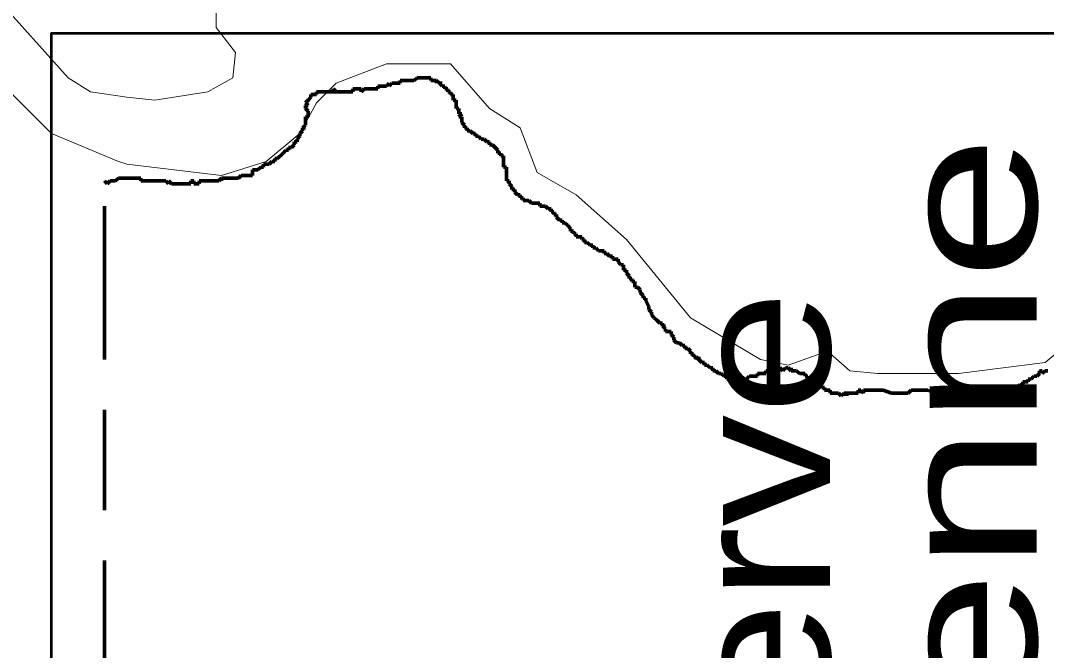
# Model space of a CAD drawing. Extents: x 240591 to 242335, y 5323482 to 5326937.
# Drawn here: x 241486.39 to 241523.15, y 5326627.67 to 5326650.25 of the extents above; entities that cross this region are included whole.
import ezdxf
from ezdxf.enums import TextEntityAlignment as Align

# ---------------------------------------------------------------- set-up
doc = ezdxf.new("R2010")
doc.units = 0
doc.header["$LTSCALE"] = 1.2
doc.linetypes.add('MEDIUM_DASHED', pattern=[4.5, 3, -1.5])
doc.layers.add('63', color=7, linetype='Continuous', lineweight=13)

msp = doc.modelspace()

# ---------------------------------------------------------------- linework, layer by layer
at = {"layer": '63'}
for points in [[(241450.9, 5326671), (241451.8, 5326670.1), (241453.3, 5326669.5), (241456.8, 5326668.9), (241462.5, 5326669.2), (241464.9, 5326668.6), (241467.7, 5326668.2), (241468.3, 5326667.8), (241469.2, 5326666.8), (241471.9, 5326660.2), (241473.4, 5326657.7), (241474.5, 5326656.8), (241476.2, 5326655.6), (241481.8, 5326653.2), (241484.6, 5326649.1), (241487.5, 5326646.2), (241489.9, 5326645.2), (241490.2, 5326645.1), (241493.6, 5326644.7)], [(241485.5, 5326651.1), (241488.1, 5326648.2), (241488.9, 5326647.7), (241490.2, 5326647.5), (241491.2, 5326647.4), (241493.1, 5326647.7), (241494, 5326648.2), (241494.1, 5326649.1), (241493.4, 5326650), (241493.4, 5326650.7)], [(241493.4, 5326650.7), (241493.4, 5326650), (241494.1, 5326649.1), (241494, 5326648.2), (241493.1, 5326647.7), (241491.2, 5326647.4), (241490.2, 5326647.5), (241488.9, 5326647.7), (241488.1, 5326648.2), (241485.5, 5326651.1)], [(241484.6, 5326649.1), (241487.5, 5326646.2), (241489.9, 5326645.2), (241490.2, 5326645.1), (241493.6, 5326644.7), (241495.2, 5326645.2), (241496.4, 5326646.2), (241497, 5326647.3), (241497.7, 5326648), (241499.5, 5326648.7), (241501.8, 5326648.7), (241503.2, 5326647.1), (241504.3, 5326646.4), (241504.9, 5326644.8), (241506.3, 5326644), (241508.1, 5326642.4), (241510.4, 5326639.6), (241512.9, 5326638.1), (241513.9, 5326637.9), (241515.3, 5326638.4), (241516.1, 5326637.7), (241517.1, 5326637.6), (241520, 5326637.6), (241523.1, 5326638), (241525.5, 5326640)], [(241525.5, 5326640), (241523.1, 5326638), (241520, 5326637.6), (241517.1, 5326637.6), (241516.1, 5326637.7), (241515.3, 5326638.4), (241513.9, 5326637.9), (241512.9, 5326638.1), (241510.4, 5326639.6), (241508.1, 5326642.4), (241506.3, 5326644), (241504.9, 5326644.8), (241504.3, 5326646.4), (241503.2, 5326647.1), (241501.8, 5326648.7), (241499.5, 5326648.7), (241497.7, 5326648), (241497, 5326647.3), (241496.4, 5326646.2), (241495.2, 5326645.2), (241493.6, 5326644.7)]]:
    msp.add_lwpolyline(points, dxfattribs=at)
at = {"layer": '63', "lineweight": 53}
msp.add_lwpolyline([(241563.7, 5326605.1), (241487.5, 5326605.1), (241487.5, 5326649.8), (241563.7, 5326649.8)], close=True, dxfattribs=at)
at = {"layer": '63', "linetype": 'MEDIUM_DASHED', "lineweight": 70}
for points in [[(241499, 5326647.8), (241499.1, 5326647.8), (241499.1, 5326647.8), (241499.2, 5326647.8), (241499.2, 5326647.8), (241499.2, 5326647.9), (241499.3, 5326647.9), (241499.3, 5326647.9), (241499.4, 5326647.9), (241499.4, 5326647.9), (241499.4, 5326647.9), (241499.4, 5326647.9), (241499.5, 5326647.9), (241499.5, 5326647.9), (241499.6, 5326648), (241499.6, 5326647.9), (241499.6, 5326647.9), (241499.7, 5326648), (241499.7, 5326648), (241499.7, 5326648), (241499.7, 5326648), (241499.8, 5326648), (241499.8, 5326648), (241499.8, 5326648), (241499.9, 5326648), (241499.9, 5326648), (241500, 5326648), (241500, 5326648), (241500, 5326648.1), (241500, 5326648.1), (241500.1, 5326648.1), (241500.1, 5326648.1), (241500.1, 5326648.1), (241500.2, 5326648.1), (241500.2, 5326648.1), (241500.2, 5326648.1), (241500.3, 5326648.1), (241500.3, 5326648.1), (241500.3, 5326648.1), (241500.4, 5326648.1), (241500.4, 5326648.1), (241500.4, 5326648.1), (241500.4, 5326648.1), (241500.5, 5326648.1), (241500.6, 5326648.2), (241500.6, 5326648.2), (241500.6, 5326648.2), (241500.6, 5326648.2), (241500.7, 5326648.2), (241500.7, 5326648.2), (241500.8, 5326648.2), (241500.8, 5326648.2), (241500.9, 5326648.2), (241500.9, 5326648.2), (241500.9, 5326648.2), (241501, 5326648.2), (241501, 5326648.2), (241501.1, 5326648.2), (241501.1, 5326648.2), (241501.1, 5326648.2), (241501.1, 5326648.1), (241501.2, 5326648.1), (241501.2, 5326648.1), (241501.2, 5326648.1), (241501.3, 5326648.1), (241501.3, 5326648.1), (241501.3, 5326648), (241501.3, 5326648.1), (241501.4, 5326648), (241501.4, 5326648), (241501.4, 5326648), (241501.5, 5326648), (241501.4, 5326648), (241501.4, 5326648), (241501.5, 5326647.9), (241501.5, 5326647.9), (241501.6, 5326647.9), (241501.6, 5326647.8), (241501.7, 5326647.8), (241501.7, 5326647.7), (241501.8, 5326647.7), (241501.8, 5326647.6), (241501.8, 5326647.6), (241501.8, 5326647.6), (241501.9, 5326647.6), (241501.9, 5326647.6), (241501.9, 5326647.5), (241501.9, 5326647.4), (241501.9, 5326647.4), (241502, 5326647.4), (241502, 5326647.3), (241502, 5326647.3), (241502, 5326647.2)], [(241496.7, 5326647), (241496.7, 5326647), (241496.6, 5326647.1), (241496.6, 5326647.1), (241496.6, 5326647.1), (241496.6, 5326647.1), (241496.6, 5326647.2), (241496.7, 5326647.2), (241496.6, 5326647.2), (241496.7, 5326647.2), (241496.6, 5326647.3), (241496.6, 5326647.3), (241496.6, 5326647.3), (241496.7, 5326647.4), (241496.7, 5326647.4), (241496.7, 5326647.4), (241496.7, 5326647.4), (241496.7, 5326647.4), (241496.8, 5326647.5), (241496.8, 5326647.5), (241496.8, 5326647.5), (241496.8, 5326647.6), (241496.8, 5326647.6), (241496.9, 5326647.6), (241496.9, 5326647.6), (241496.9, 5326647.6), (241496.9, 5326647.6), (241497, 5326647.6), (241497, 5326647.7), (241497, 5326647.6), (241497, 5326647.7), (241497, 5326647.7), (241497, 5326647.7), (241497.1, 5326647.7), (241497.1, 5326647.7), (241497.1, 5326647.7), (241497.2, 5326647.7), (241497.2, 5326647.7), (241497.2, 5326647.7), (241497.2, 5326647.7), (241497.2, 5326647.7), (241497.3, 5326647.7), (241497.3, 5326647.7), (241497.4, 5326647.7), (241497.4, 5326647.7), (241497.4, 5326647.7), (241497.4, 5326647.7), (241497.4, 5326647.7), (241497.5, 5326647.7), (241497.5, 5326647.7), (241497.5, 5326647.7), (241497.6, 5326647.7), (241497.6, 5326647.8), (241497.6, 5326647.8), (241497.7, 5326647.7), (241497.6, 5326647.7), (241497.6, 5326647.7), (241497.6, 5326647.7), (241497.6, 5326647.7), (241497.7, 5326647.7), (241497.8, 5326647.7), (241497.8, 5326647.7), (241497.8, 5326647.7), (241497.8, 5326647.7), (241497.9, 5326647.7), (241497.9, 5326647.7), (241497.9, 5326647.7), (241498, 5326647.7), (241498, 5326647.7), (241498, 5326647.7), (241498, 5326647.7), (241498.1, 5326647.7), (241498.1, 5326647.7), (241498.1, 5326647.7), (241498.2, 5326647.7), (241498.2, 5326647.7), (241498.2, 5326647.7), (241498.3, 5326647.7), (241498.3, 5326647.8), (241498.3, 5326647.8), (241498.4, 5326647.8), (241498.4, 5326647.8), (241498.4, 5326647.8), (241498.5, 5326647.8), (241498.5, 5326647.8), (241498.6, 5326647.8), (241498.6, 5326647.8), (241498.6, 5326647.7), (241498.7, 5326647.8), (241498.7, 5326647.8), (241498.8, 5326647.8), (241498.8, 5326647.8), (241498.9, 5326647.8), (241498.9, 5326647.8), (241499, 5326647.8), (241499, 5326647.8), (241499, 5326647.8)], [(241502, 5326647.2), (241502, 5326647.2), (241502, 5326647.2), (241502, 5326647.2), (241502, 5326647.2), (241502, 5326647.1), (241502, 5326647.1), (241502.1, 5326647.1), (241502.1, 5326647.1), (241502.1, 5326647.1), (241502.1, 5326647.1), (241502.1, 5326647), (241502.1, 5326647), (241502.1, 5326646.9), (241502.1, 5326646.9), (241502.1, 5326646.9), (241502.1, 5326646.9), (241502.2, 5326646.9), (241502.1, 5326646.8), (241502.1, 5326646.8), (241502.2, 5326646.8), (241502.1, 5326646.8), (241502.2, 5326646.8), (241502.2, 5326646.8), (241502.2, 5326646.7), (241502.2, 5326646.7), (241502.2, 5326646.7), (241502.2, 5326646.6), (241502.2, 5326646.6), (241502.2, 5326646.6), (241502.2, 5326646.6), (241502.2, 5326646.6), (241502.3, 5326646.5), (241502.3, 5326646.5), (241502.3, 5326646.4), (241502.4, 5326646.4), (241502.4, 5326646.4), (241502.4, 5326646.4), (241502.4, 5326646.4), (241502.4, 5326646.3), (241502.4, 5326646.3), (241502.5, 5326646.3), (241502.5, 5326646.3), (241502.5, 5326646.3), (241502.5, 5326646.3), (241502.6, 5326646.2), (241502.6, 5326646.2), (241502.7, 5326646.2), (241502.7, 5326646.2), (241502.7, 5326646.1)], [(241494.4, 5326644.7), (241494.4, 5326644.7), (241494.5, 5326644.7), (241494.5, 5326644.7), (241494.5, 5326644.7), (241494.6, 5326644.7), (241494.6, 5326644.7), (241494.6, 5326644.7), (241494.7, 5326644.7), (241494.7, 5326644.7), (241494.7, 5326644.8), (241494.7, 5326644.8), (241494.7, 5326644.9), (241494.8, 5326644.9), (241494.8, 5326644.9), (241494.9, 5326644.9), (241495, 5326645), (241495.1, 5326645), (241495.1, 5326645.1), (241495.2, 5326645.1), (241495.2, 5326645.1), (241495.3, 5326645.1), (241495.4, 5326645.2), (241495.5, 5326645.2), (241495.5, 5326645.2), (241495.5, 5326645.3), (241495.6, 5326645.3), (241495.6, 5326645.3), (241495.6, 5326645.3), (241495.8, 5326645.5), (241495.8, 5326645.5), (241495.9, 5326645.6), (241496, 5326645.6), (241496, 5326645.7), (241496, 5326645.7), (241496.1, 5326645.7), (241496.2, 5326645.8), (241496.2, 5326645.9), (241496.3, 5326645.9), (241496.3, 5326646), (241496.3, 5326646), (241496.4, 5326646.1), (241496.4, 5326646.1), (241496.4, 5326646.1), (241496.4, 5326646.2), (241496.4, 5326646.2), (241496.4, 5326646.2), (241496.5, 5326646.3), (241496.5, 5326646.3), (241496.5, 5326646.3), (241496.5, 5326646.4), (241496.5, 5326646.4), (241496.6, 5326646.4), (241496.5, 5326646.4), (241496.6, 5326646.5), (241496.6, 5326646.5), (241496.6, 5326646.6), (241496.6, 5326646.6), (241496.6, 5326646.6), (241496.6, 5326646.7), (241496.6, 5326646.7), (241496.6, 5326646.8), (241496.6, 5326646.8), (241496.6, 5326646.7), (241496.6, 5326646.8), (241496.7, 5326646.8), (241496.6, 5326646.8), (241496.7, 5326646.8), (241496.7, 5326646.8), (241496.7, 5326646.8), (241496.7, 5326646.9), (241496.7, 5326646.9), (241496.7, 5326646.9), (241496.7, 5326646.9), (241496.7, 5326646.9), (241496.7, 5326647), (241496.7, 5326647), (241496.7, 5326647)], [(241502.7, 5326646.1), (241502.7, 5326646.1), (241502.8, 5326646.1), (241502.8, 5326646.1), (241502.9, 5326646), (241502.9, 5326646), (241503, 5326646), (241503, 5326646), (241503, 5326646), (241503.1, 5326645.9), (241503.1, 5326645.9), (241503.1, 5326645.9), (241503.1, 5326645.9), (241503.1, 5326645.9), (241503.2, 5326645.9), (241503.2, 5326645.9), (241503.2, 5326645.8), (241503.3, 5326645.8), (241503.4, 5326645.7), (241503.4, 5326645.7), (241503.4, 5326645.7), (241503.5, 5326645.6), (241503.5, 5326645.6), (241503.5, 5326645.6), (241503.5, 5326645.5), (241503.6, 5326645.5), (241503.6, 5326645.5), (241503.6, 5326645.5), (241503.6, 5326645.4), (241503.6, 5326645.4), (241503.7, 5326645.4), (241503.7, 5326645.3), (241503.7, 5326645.3), (241503.7, 5326645.2), (241503.7, 5326645.2), (241503.7, 5326645.1), (241503.7, 5326645.1), (241503.7, 5326645), (241503.8, 5326645), (241503.8, 5326644.9), (241503.8, 5326644.9), (241503.8, 5326644.9), (241503.8, 5326644.8), (241503.8, 5326644.8), (241503.8, 5326644.8), (241503.8, 5326644.7), (241503.8, 5326644.7), (241503.8, 5326644.7), (241503.8, 5326644.6), (241503.8, 5326644.5), (241503.9, 5326644.5), (241503.9, 5326644.5), (241503.9, 5326644.5)], [(241489.4, 5326644.5), (241489.5, 5326644.4), (241489.6, 5326644.5), (241489.7, 5326644.5), (241489.8, 5326644.5), (241489.8, 5326644.5), (241489.9, 5326644.6), (241489.9, 5326644.6), (241490, 5326644.6), (241490.1, 5326644.6), (241490.1, 5326644.6), (241490.1, 5326644.6), (241490.2, 5326644.6), (241490.2, 5326644.6), (241490.2, 5326644.6), (241490.3, 5326644.6), (241490.4, 5326644.6), (241490.4, 5326644.6), (241490.4, 5326644.6), (241490.5, 5326644.6), (241490.5, 5326644.6), (241490.5, 5326644.6), (241490.6, 5326644.6), (241490.6, 5326644.6), (241490.6, 5326644.6), (241490.7, 5326644.6), (241490.7, 5326644.5), (241490.8, 5326644.5), (241490.8, 5326644.5), (241490.8, 5326644.5), (241490.9, 5326644.5), (241490.9, 5326644.5), (241491, 5326644.5), (241491, 5326644.5), (241491.1, 5326644.5), (241491.1, 5326644.5), (241491.2, 5326644.5), (241491.2, 5326644.5), (241491.3, 5326644.5), (241491.3, 5326644.5), (241491.3, 5326644.5), (241491.4, 5326644.5), (241491.5, 5326644.5), (241491.5, 5326644.5), (241491.6, 5326644.5), (241491.7, 5326644.4), (241491.7, 5326644.5), (241491.8, 5326644.4), (241491.8, 5326644.4), (241491.8, 5326644.4), (241491.9, 5326644.4), (241492, 5326644.4), (241492, 5326644.4), (241492.1, 5326644.4), (241492.1, 5326644.4), (241492.1, 5326644.4), (241492.2, 5326644.4), (241492.2, 5326644.4), (241492.3, 5326644.4), (241492.4, 5326644.4), (241492.5, 5326644.4), (241492.5, 5326644.5), (241492.6, 5326644.5), (241492.6, 5326644.4), (241492.7, 5326644.4), (241492.7, 5326644.4), (241492.8, 5326644.4), (241492.8, 5326644.5), (241492.9, 5326644.5), (241493, 5326644.5), (241493.1, 5326644.5), (241493.2, 5326644.5), (241493.3, 5326644.5), (241493.3, 5326644.5), (241493.4, 5326644.5), (241493.4, 5326644.5), (241493.5, 5326644.5), (241493.6, 5326644.6), (241493.6, 5326644.6), (241493.6, 5326644.5), (241493.6, 5326644.6), (241493.7, 5326644.6), (241493.7, 5326644.6), (241493.7, 5326644.6), (241493.8, 5326644.6), (241493.8, 5326644.6), (241493.8, 5326644.6), (241493.9, 5326644.6), (241494, 5326644.6), (241494, 5326644.6), (241494.1, 5326644.6), (241494.1, 5326644.6), (241494.2, 5326644.6), (241494.3, 5326644.7), (241494.4, 5326644.7), (241494.4, 5326644.7)], [(241489.4, 5326607), (241489.4, 5326613.5), (241489.4, 5326621.9), (241489.4, 5326638.3), (241489.4, 5326640), (241489.4, 5326644.5)], [(241503.9, 5326644.5), (241503.9, 5326644.4), (241503.9, 5326644.4), (241503.9, 5326644.4), (241504, 5326644.3), (241504, 5326644.3), (241504, 5326644.3), (241504, 5326644.3), (241504, 5326644.2), (241504.1, 5326644.2), (241504.1, 5326644.2), (241504.1, 5326644.2), (241504.1, 5326644.1), (241504.1, 5326644.1), (241504.2, 5326644), (241504.2, 5326644), (241504.3, 5326644), (241504.3, 5326644), (241504.3, 5326644), (241504.3, 5326643.9), (241504.3, 5326643.9), (241504.3, 5326643.9), (241504.4, 5326643.9), (241504.4, 5326643.9), (241504.4, 5326643.9), (241504.4, 5326643.9), (241504.4, 5326643.8), (241504.5, 5326643.8), (241504.5, 5326643.8), (241504.5, 5326643.8), (241504.5, 5326643.8), (241504.5, 5326643.8), (241504.6, 5326643.8), (241504.6, 5326643.8), (241504.6, 5326643.8), (241504.7, 5326643.7)], [(241504.7, 5326643.7), (241504.7, 5326643.7), (241504.7, 5326643.7), (241504.7, 5326643.7), (241504.8, 5326643.7), (241504.8, 5326643.7), (241504.8, 5326643.7), (241504.9, 5326643.7), (241504.8, 5326643.7), (241504.9, 5326643.7), (241504.9, 5326643.7), (241505, 5326643.7), (241505, 5326643.7), (241505, 5326643.7), (241505, 5326643.6), (241505.1, 5326643.6), (241505.1, 5326643.6), (241505.2, 5326643.6), (241505.3, 5326643.5), (241505.3, 5326643.5), (241505.3, 5326643.5), (241505.4, 5326643.5), (241505.4, 5326643.4), (241505.4, 5326643.4), (241505.4, 5326643.4), (241505.5, 5326643.4), (241505.5, 5326643.3), (241505.5, 5326643.3), (241505.6, 5326643.3), (241505.6, 5326643.2), (241505.6, 5326643.2), (241505.7, 5326643.1), (241505.7, 5326643.1), (241505.7, 5326643.1), (241505.8, 5326643.1), (241505.8, 5326643), (241505.9, 5326643), (241505.9, 5326643), (241506, 5326642.9), (241506, 5326642.9), (241506.1, 5326642.8), (241506.1, 5326642.8), (241506.1, 5326642.8), (241506.1, 5326642.7), (241506.2, 5326642.7), (241506.2, 5326642.7), (241506.2, 5326642.7), (241506.2, 5326642.6), (241506.3, 5326642.6), (241506.3, 5326642.5), (241506.3, 5326642.5), (241506.4, 5326642.5), (241506.4, 5326642.5), (241506.5, 5326642.5), (241506.5, 5326642.5), (241506.5, 5326642.4), (241506.5, 5326642.4), (241506.6, 5326642.4), (241506.6, 5326642.4), (241506.6, 5326642.4), (241506.6, 5326642.3), (241506.7, 5326642.3), (241506.7, 5326642.3), (241506.7, 5326642.3), (241506.7, 5326642.3), (241506.7, 5326642.3), (241506.8, 5326642.2), (241506.8, 5326642.2), (241506.9, 5326642.2), (241506.9, 5326642.2), (241506.9, 5326642.1), (241507, 5326642.1), (241507, 5326642.1), (241507.1, 5326642), (241507.1, 5326642), (241507.1, 5326642), (241507.2, 5326642), (241507.2, 5326642), (241507.2, 5326642), (241507.3, 5326642), (241507.3, 5326641.9), (241507.4, 5326641.9), (241507.4, 5326641.9), (241507.4, 5326641.9), (241507.5, 5326641.8), (241507.5, 5326641.8), (241507.6, 5326641.8), (241507.6, 5326641.8), (241507.6, 5326641.8), (241507.6, 5326641.7), (241507.7, 5326641.7), (241507.7, 5326641.7), (241507.8, 5326641.7), (241507.8, 5326641.6), (241507.8, 5326641.6), (241507.9, 5326641.5)], [(241507.9, 5326641.5), (241507.9, 5326641.5), (241507.9, 5326641.5), (241508, 5326641.5), (241508, 5326641.4), (241508, 5326641.4), (241508, 5326641.4), (241508, 5326641.3), (241508.1, 5326641.3), (241508.1, 5326641.3), (241508.1, 5326641.3), (241508.1, 5326641.2), (241508.1, 5326641.2), (241508.2, 5326641.1), (241508.2, 5326641.1), (241508.2, 5326641.1), (241508.2, 5326641.1), (241508.2, 5326641.1), (241508.2, 5326641), (241508.3, 5326641), (241508.3, 5326641), (241508.3, 5326641), (241508.3, 5326640.9), (241508.4, 5326640.9), (241508.4, 5326640.9), (241508.4, 5326640.9), (241508.4, 5326640.8), (241508.4, 5326640.8), (241508.4, 5326640.7), (241508.5, 5326640.7), (241508.5, 5326640.7), (241508.5, 5326640.7), (241508.5, 5326640.7), (241508.6, 5326640.6), (241508.6, 5326640.5), (241508.7, 5326640.4), (241508.7, 5326640.4), (241508.7, 5326640.3), (241508.8, 5326640.3), (241508.8, 5326640.2), (241508.8, 5326640.2), (241508.8, 5326640.2), (241508.9, 5326640), (241508.9, 5326640), (241508.9, 5326639.9), (241508.9, 5326639.9), (241508.9, 5326639.9), (241509, 5326639.8), (241509, 5326639.8), (241509, 5326639.7), (241509, 5326639.7), (241509.1, 5326639.6), (241509.1, 5326639.6), (241509.2, 5326639.5), (241509.2, 5326639.5), (241509.3, 5326639.4), (241509.3, 5326639.4), (241509.4, 5326639.4), (241509.4, 5326639.3), (241509.5, 5326639.3), (241509.4, 5326639.3), (241509.5, 5326639.2), (241509.5, 5326639.2), (241509.5, 5326639.1), (241509.6, 5326639.1), (241509.6, 5326639.1), (241509.7, 5326639.1), (241509.7, 5326639), (241509.8, 5326638.9), (241509.8, 5326638.9), (241509.8, 5326638.8), (241509.9, 5326638.7), (241509.9, 5326638.7), (241510, 5326638.7), (241510, 5326638.7), (241510.1, 5326638.6), (241510.1, 5326638.6), (241510.1, 5326638.6), (241510.2, 5326638.6), (241510.2, 5326638.6), (241510.2, 5326638.5), (241510.2, 5326638.5), (241510.3, 5326638.5), (241510.4, 5326638.4), (241510.4, 5326638.3), (241510.5, 5326638.3), (241510.5, 5326638.3), (241510.5, 5326638.2), (241510.5, 5326638.2), (241510.6, 5326638.2), (241510.6, 5326638.2), (241510.6, 5326638.1), (241510.6, 5326638.1), (241510.7, 5326638.2), (241510.7, 5326638.1), (241510.7, 5326638.1)], [(241510.7, 5326638.1), (241510.7, 5326638.1), (241510.8, 5326638), (241510.8, 5326638), (241510.8, 5326638), (241510.9, 5326638), (241510.9, 5326637.9), (241510.9, 5326637.9), (241511, 5326637.9), (241511, 5326637.9), (241511, 5326637.9), (241511, 5326637.9), (241511, 5326637.9), (241511.1, 5326637.8), (241511.1, 5326637.8), (241511.1, 5326637.8), (241511.1, 5326637.8), (241511.1, 5326637.8), (241511.2, 5326637.8), (241511.2, 5326637.8), (241511.2, 5326637.8), (241511.2, 5326637.7), (241511.3, 5326637.7), (241511.3, 5326637.7), (241511.4, 5326637.6), (241511.4, 5326637.6), (241511.4, 5326637.6), (241511.5, 5326637.6), (241511.5, 5326637.6), (241511.6, 5326637.5), (241511.7, 5326637.5), (241511.7, 5326637.5), (241511.7, 5326637.5), (241511.7, 5326637.4), (241511.7, 5326637.4), (241511.8, 5326637.4), (241511.8, 5326637.4), (241511.9, 5326637.4), (241511.9, 5326637.4), (241511.9, 5326637.4), (241511.9, 5326637.4), (241512.1, 5326637.4), (241512.2, 5326637.4), (241512.2, 5326637.4), (241512.3, 5326637.4), (241512.4, 5326637.4), (241512.5, 5326637.5), (241512.5, 5326637.5), (241512.6, 5326637.5), (241512.6, 5326637.5), (241512.6, 5326637.5), (241512.6, 5326637.5), (241512.7, 5326637.5), (241512.7, 5326637.5), (241512.8, 5326637.5), (241512.8, 5326637.6), (241512.8, 5326637.6), (241512.8, 5326637.6), (241512.9, 5326637.6), (241512.9, 5326637.6), (241512.9, 5326637.6), (241512.9, 5326637.6), (241512.9, 5326637.6), (241513, 5326637.6), (241513, 5326637.6), (241513, 5326637.6), (241513, 5326637.6), (241513, 5326637.6), (241513.1, 5326637.6), (241513.1, 5326637.6), (241513.1, 5326637.6), (241513.1, 5326637.7), (241513.2, 5326637.7), (241513.2, 5326637.7), (241513.2, 5326637.7), (241513.3, 5326637.7), (241513.3, 5326637.7), (241513.4, 5326637.7), (241513.4, 5326637.7), (241513.4, 5326637.7), (241513.5, 5326637.7), (241513.5, 5326637.7), (241513.5, 5326637.7), (241513.6, 5326637.7), (241513.6, 5326637.8), (241513.7, 5326637.7), (241513.8, 5326637.8), (241513.8, 5326637.8), (241513.8, 5326637.8), (241513.9, 5326637.8), (241513.9, 5326637.8), (241514, 5326637.7), (241514, 5326637.8), (241514, 5326637.7)], [(241514, 5326637.7), (241514.1, 5326637.7), (241514.1, 5326637.7), (241514.1, 5326637.7), (241514.1, 5326637.7), (241514.2, 5326637.7), (241514.2, 5326637.7), (241514.2, 5326637.7), (241514.3, 5326637.6), (241514.3, 5326637.6), (241514.4, 5326637.6), (241514.4, 5326637.6), (241514.4, 5326637.6), (241514.4, 5326637.6), (241514.5, 5326637.6), (241514.5, 5326637.5), (241514.5, 5326637.5), (241514.6, 5326637.5), (241514.6, 5326637.5), (241514.6, 5326637.4), (241514.7, 5326637.4), (241514.7, 5326637.4), (241514.7, 5326637.4), (241514.8, 5326637.4), (241514.8, 5326637.4), (241514.8, 5326637.3), (241514.9, 5326637.3), (241514.9, 5326637.3), (241514.9, 5326637.3), (241515, 5326637.2), (241515, 5326637.2), (241515, 5326637.2), (241515, 5326637.2), (241515.1, 5326637.1), (241515.1, 5326637.1), (241515.2, 5326637.1), (241515.1, 5326637.1), (241515.1, 5326637.1), (241515.2, 5326637.1), (241515.2, 5326637), (241515.2, 5326637), (241515.2, 5326637), (241515.3, 5326637), (241515.3, 5326637), (241515.4, 5326637), (241515.3, 5326637), (241515.4, 5326637), (241515.4, 5326636.9), (241515.5, 5326636.9), (241515.5, 5326636.9), (241515.5, 5326636.9), (241515.6, 5326636.9), (241515.6, 5326636.9)], [(241518, 5326636.9), (241518.1, 5326636.9), (241518.2, 5326636.9), (241518.3, 5326637), (241518.5, 5326637), (241518.7, 5326637), (241518.9, 5326637), (241519.1, 5326636.9), (241519.2, 5326636.9), (241519.2, 5326636.9), (241519.2, 5326636.9), (241519.2, 5326636.9), (241519.3, 5326636.9), (241519.3, 5326636.9), (241519.4, 5326636.9), (241519.5, 5326636.9), (241519.6, 5326636.8), (241519.6, 5326636.8), (241519.7, 5326636.8), (241519.8, 5326636.8), (241519.8, 5326636.8), (241519.9, 5326636.8), (241520, 5326636.8), (241520.1, 5326636.8), (241520.2, 5326636.8), (241520.4, 5326636.8), (241520.5, 5326636.8), (241520.6, 5326636.8), (241520.8, 5326636.8), (241520.8, 5326636.8), (241520.8, 5326636.8), (241520.9, 5326636.8), (241520.9, 5326636.8), (241521, 5326636.8), (241521.1, 5326636.8), (241521.1, 5326636.8), (241521.1, 5326636.8), (241521.2, 5326636.9), (241521.3, 5326636.9), (241521.4, 5326636.9), (241521.5, 5326637), (241521.6, 5326637), (241521.7, 5326637), (241521.8, 5326637), (241521.8, 5326637.1), (241521.9, 5326637.1), (241521.9, 5326637.1), (241522, 5326637.1), (241522, 5326637.1), (241522.1, 5326637.1), (241522.2, 5326637.2), (241522.2, 5326637.2), (241522.3, 5326637.2), (241522.3, 5326637.3), (241522.3, 5326637.3), (241522.4, 5326637.3), (241522.4, 5326637.3), (241522.5, 5326637.3), (241522.5, 5326637.4), (241522.5, 5326637.4), (241522.6, 5326637.4), (241522.7, 5326637.5), (241522.7, 5326637.5), (241522.8, 5326637.5), (241522.8, 5326637.5), (241522.9, 5326637.6), (241522.9, 5326637.6), (241522.9, 5326637.7), (241523, 5326637.7), (241523, 5326637.6), (241523, 5326637.6), (241523, 5326637.6), (241523.1, 5326637.7), (241523.1, 5326637.7), (241523.1, 5326637.7), (241523.1, 5326637.7), (241523.2, 5326637.7)], [(241515.6, 5326636.9), (241515.6, 5326636.9), (241515.6, 5326636.9), (241515.7, 5326636.9), (241515.7, 5326636.9), (241515.7, 5326636.9), (241515.8, 5326636.8), (241515.8, 5326636.8), (241515.8, 5326636.8), (241515.8, 5326636.8), (241515.9, 5326636.9), (241515.9, 5326636.8), (241515.9, 5326636.9), (241515.9, 5326636.9), (241516, 5326636.9), (241516, 5326636.8), (241516, 5326636.9), (241516, 5326636.9), (241516.1, 5326636.9), (241516.1, 5326636.9), (241516.1, 5326636.9), (241516.1, 5326636.9), (241516.2, 5326636.9), (241516.2, 5326636.9), (241516.2, 5326636.9), (241516.2, 5326636.9), (241516.3, 5326636.9), (241516.3, 5326636.9), (241516.3, 5326636.9), (241516.4, 5326636.9), (241516.4, 5326636.9), (241516.4, 5326637), (241516.5, 5326637), (241516.5, 5326636.9), (241516.5, 5326637), (241516.6, 5326636.9), (241516.6, 5326637), (241516.6, 5326637), (241516.6, 5326637), (241516.7, 5326637), (241516.7, 5326637), (241516.7, 5326637), (241517, 5326637), (241517.2, 5326637), (241517.2, 5326637), (241517.3, 5326637), (241517.6, 5326636.9), (241517.7, 5326636.9), (241517.7, 5326636.9), (241517.8, 5326636.9), (241517.9, 5326636.9), (241517.9, 5326636.9), (241518, 5326636.9)]]:
    msp.add_lwpolyline(points, dxfattribs=at)

# ---------------------------------------------------------------- texts
at = {"layer": '63'}
for s, width, p in [('indienne', 1.4, (241522.8, 5326628.45)), ('Réserve', 1.2, (241515.4, 5326625.65))]:
    msp.add_text(s, height=5, rotation=90, dxfattribs=dict(at, width=width)).set_placement(p, align=Align.CENTER)

doc.saveas('drawing.dxf')
